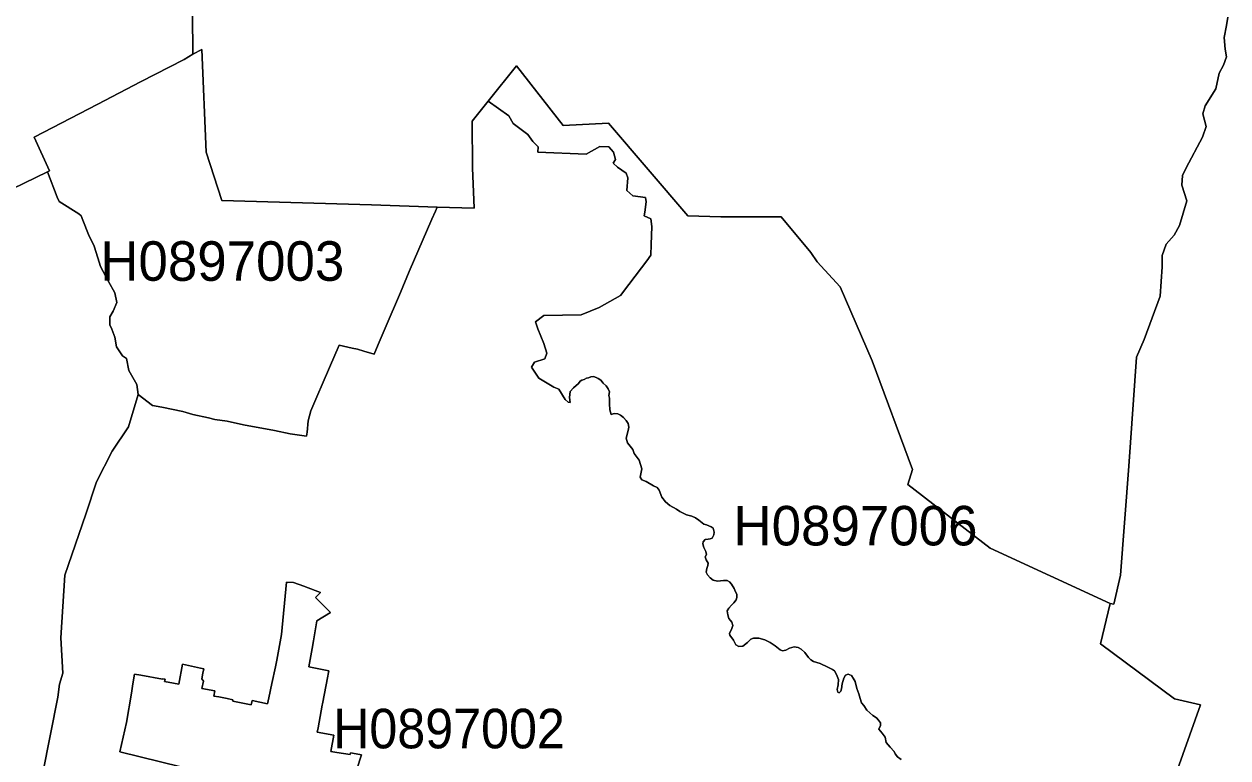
# Model space of a CAD drawing. Extents: x 369010 to 739155, y 6377141 to 6616555.
# Drawn here: x 592865 to 595909, y 6470643 to 6472498 of the extents above; entities that cross this region are included whole.
import ezdxf
from ezdxf.enums import TextEntityAlignment as Align

# ---------------------------------------------------------------- set-up
doc = ezdxf.new("R2010")
doc.units = 0
doc.header["$LTSCALE"] = 40
doc.layers.add('1', color=7, linetype='Continuous', lineweight=13)
doc.layers.add('2', color=7, linetype='Continuous')

msp = doc.modelspace()

# ---------------------------------------------------------------- linework, layer by layer
at = {"layer": '1'}
for points in [[(592806.53, 6472067.3), (592924.37, 6472125.06), (592929.5, 6472127.54), (592890.28, 6472212.28), (593051.81, 6472296.02), (593159.72, 6472352.13), (593270.11, 6472409.23), (593291.62, 6472422.3), (593289.14, 6472728.98)], [(593289.14, 6472728.98), (593291.62, 6472422.3), (593314.63, 6472433.89), (593325.55, 6472174.38), (593364.94, 6472052.57), (593743.95, 6472040.98), (593909.28, 6472035.68), (594003.29, 6472032.7), (593999.15, 6472135.15), (593997.99, 6472253.16), (594038.54, 6472303.63), (594110.21, 6472393.17), (594228.21, 6472242.07), (594343.07, 6472247.86), (594543.33, 6472013.67), (594627.08, 6472011.35), (594779.17, 6472010.69), (594854.64, 6471920.49), (594871.03, 6471897.32), (594928.46, 6471833.93), (595009.56, 6471646.58), (595111.84, 6471372.18), (595100.25, 6471334.61), (595307.79, 6471173.57), (595611.33, 6471033.23), (595620.6, 6471031.41), (595637.97, 6471105.22), (595658.99, 6471380.78), (595678.52, 6471656.35)], [(595909.4, 6472515.48), (595905.76, 6472494.63), (595899.97, 6472464.17), (595902.45, 6472435.21), (595905.76, 6472415.68), (595898.31, 6472394.5), (595887.39, 6472374.64), (595878.78, 6472334.25), (595851.64, 6472291.88), (595846.34, 6472271.53), (595854.45, 6472239.42), (595844.69, 6472212.11), (595803.97, 6472134.82), (595794.21, 6472115.29), (595793.05, 6472091.29), (595805.13, 6472051.08), (595787.26, 6471988.68), (595773.69, 6471965.01), (595753, 6471942.17), (595742.74, 6471912.88), (595743.23, 6471884.41), (595737.94, 6471810.76), (595697.22, 6471700.54), (595678.52, 6471656.35), (595658.99, 6471380.78), (595637.97, 6471105.22), (595620.6, 6471031.41), (595611.33, 6471033.23), (595586.83, 6470931.44), (595774.68, 6470792.58), (595839.89, 6470776.86), (595768.72, 6470575.77)], [(595678.52, 6471656.35), (595697.22, 6471700.54), (595737.94, 6471810.76), (595743.23, 6471884.41), (595742.74, 6471912.88), (595753, 6471942.17), (595773.69, 6471965.01), (595787.26, 6471988.68), (595805.13, 6472051.08), (595793.05, 6472091.29), (595794.21, 6472115.29), (595803.97, 6472134.82), (595844.69, 6472212.11), (595854.45, 6472239.42), (595846.34, 6472271.53), (595851.64, 6472291.88), (595878.78, 6472334.25), (595887.39, 6472374.64), (595898.31, 6472394.5), (595905.76, 6472415.68), (595902.45, 6472435.21), (595899.97, 6472464.17), (595905.76, 6472494.63), (595909.4, 6472515.48)], [(595768.72, 6470575.77), (595839.89, 6470776.86), (595774.68, 6470792.58), (595586.83, 6470931.44), (595611.33, 6471033.23), (595307.79, 6471173.57), (595100.25, 6471334.61), (595111.84, 6471372.18), (595009.56, 6471646.58), (594928.46, 6471833.93), (594871.03, 6471897.32), (594854.64, 6471920.49), (594779.17, 6472010.69), (594627.08, 6472011.35), (594543.33, 6472013.67), (594343.07, 6472247.86), (594228.21, 6472242.07), (594110.21, 6472393.17), (594038.54, 6472303.63)], [(594038.54, 6472303.63), (593997.99, 6472253.16), (593999.15, 6472135.15), (594003.29, 6472032.7), (593909.28, 6472035.68), (593905.31, 6472025.59), (593896.21, 6472005.23), (593838.95, 6471873.16), (593816.77, 6471820.03), (593778.04, 6471729.34), (593760.33, 6471688.29), (593750.57, 6471663.8), (593723.92, 6471671.41), (593708.03, 6471676.04), (593694.46, 6471679.02), (593661.53, 6471686.8), (593637.69, 6471630.2), (593618.66, 6471587.33), (593607.41, 6471562.01), (593590.03, 6471520.47), (593583.57, 6471495.31), (593580.92, 6471466.52), (593579.27, 6471456.42), (593537.89, 6471462.38), (593498.34, 6471470.49), (593419.89, 6471485.38), (593378.84, 6471494.32), (593347.73, 6471498.79), (593331.68, 6471502.43), (593291.46, 6471511.37), (593266.14, 6471518.48), (593213.67, 6471529.41), (593189.51, 6471534.04), (593153.26, 6471561.52), (593128.77, 6471480.09), (593087.72, 6471418.69), (593048.33, 6471341.23), (593021.52, 6471258.97), (592967.73, 6471105.22), (592957.97, 6470946.17), (592962.77, 6470856.96), (592954.33, 6470829.16), (592950.35, 6470796.06), (592912.12, 6470604.9)], [(594038.54, 6472303.63), (594090.84, 6472266.73), (594101.93, 6472247.03), (594138.67, 6472219.56), (594151.75, 6472201.19), (594164.66, 6472187.95), (594163.83, 6472174.87), (594286.8, 6472169.41), (594321.39, 6472189.11), (594343.57, 6472188.11), (594355.32, 6472174.21), (594360.28, 6472156.34), (594354.99, 6472146.9), (594365.41, 6472136.31), (594387.92, 6472121.58), (594391.89, 6472110), (594389.58, 6472077.72), (594404.47, 6472064.15), (594436.08, 6472059.68), (594438.57, 6472048.92), (594434.59, 6472022.94), (594433.1, 6472013.51), (594450.15, 6472006.22), (594452.8, 6471986.69), (594450.65, 6471941.18), (594449.66, 6471914.2), (594440.06, 6471899.47), (594426.65, 6471882.1), (594410.27, 6471860.91), (594394.54, 6471840.22), (594373.36, 6471812.42), (594318.91, 6471781.8), (594273.56, 6471763.26), (594179.22, 6471761.28), (594158.2, 6471745.22), (594164.16, 6471727.52), (594179.06, 6471690.61), (594186.83, 6471666.44), (594182.2, 6471651.71), (594155.39, 6471643.94), (594148.11, 6471631.19), (594167.14, 6471602.89), (594204.71, 6471579.89), (594217.29, 6471575.25), (594233.01, 6471549.1), (594241.29, 6471541.99), (594245.59, 6471541.65), (594244.26, 6471553.9), (594246.09, 6471569.46), (594254.03, 6471578.56), (594267.27, 6471589.32), (594270.91, 6471595.77), (594275.55, 6471597.59), (594281.34, 6471599.91), (594286.96, 6471602.73), (594292.1, 6471603.88), (594298.38, 6471606.37), (594304.84, 6471607.03), (594312.12, 6471604.55), (594316.76, 6471601.9), (594323.54, 6471597.59), (594329.66, 6471590.48), (594336.62, 6471584.02), (594341.91, 6471576.08), (594345.06, 6471568.47), (594343.73, 6471559.36), (594345.06, 6471552.91), (594345.72, 6471545.13), (594345.06, 6471538.34), (594346.55, 6471522.79), (594349.36, 6471511.37), (594357.14, 6471513.68), (594366.9, 6471513.02), (594373.36, 6471509.71), (594381.14, 6471503.75), (594387.59, 6471496.14), (594392.23, 6471488.69), (594394.71, 6471479.09), (594392.89, 6471470.65), (594387.92, 6471451.12), (594391.07, 6471439.37), (594404.47, 6471422.99), (594407.78, 6471412.4), (594420.2, 6471395.35), (594427.48, 6471374.16), (594423.01, 6471352.81), (594427.15, 6471346.03), (594438.07, 6471342.06), (594456.44, 6471331.13), (594466.37, 6471326.33), (594471.34, 6471319.71), (594477.79, 6471302.5), (594486.73, 6471290.42), (594498.15, 6471280.82), (594514.53, 6471272.05), (594523.64, 6471266.09), (594540.35, 6471257.82), (594553.76, 6471254.01), (594562.53, 6471250.2), (594571.47, 6471244.41)], [(594540.35, 6471257.82), (594523.64, 6471266.09), (594514.53, 6471272.05), (594498.15, 6471280.82), (594486.73, 6471290.42), (594477.79, 6471302.5), (594471.34, 6471319.71), (594466.37, 6471326.33), (594456.44, 6471331.13), (594438.07, 6471342.06), (594427.15, 6471346.03), (594423.01, 6471352.81), (594427.48, 6471374.16), (594420.2, 6471395.35), (594407.78, 6471412.4), (594404.47, 6471422.99), (594391.07, 6471439.37), (594387.92, 6471451.12), (594392.89, 6471470.65), (594394.71, 6471479.09), (594392.23, 6471488.69), (594387.59, 6471496.14), (594381.14, 6471503.75), (594373.36, 6471509.71), (594366.9, 6471513.02), (594357.14, 6471513.68), (594349.36, 6471511.37), (594346.55, 6471522.79), (594345.06, 6471538.34), (594345.72, 6471545.13), (594345.06, 6471552.91), (594343.73, 6471559.36), (594345.06, 6471568.47), (594341.91, 6471576.08), (594336.62, 6471584.02), (594329.66, 6471590.48), (594323.54, 6471597.59), (594316.76, 6471601.9), (594312.12, 6471604.55), (594304.84, 6471607.03), (594298.38, 6471606.37), (594292.1, 6471603.88), (594286.96, 6471602.73), (594281.34, 6471599.91), (594275.55, 6471597.59), (594270.91, 6471595.77), (594267.27, 6471589.32), (594254.03, 6471578.56), (594246.09, 6471569.46), (594244.26, 6471553.9), (594245.59, 6471541.65), (594241.29, 6471541.99), (594233.01, 6471549.1), (594217.29, 6471575.25), (594204.71, 6471579.89), (594167.14, 6471602.89), (594148.11, 6471631.19), (594155.39, 6471643.94), (594182.2, 6471651.71), (594186.83, 6471666.44), (594179.06, 6471690.61), (594164.16, 6471727.52), (594158.2, 6471745.22), (594179.22, 6471761.28), (594273.56, 6471763.26), (594318.91, 6471781.8), (594373.36, 6471812.42), (594394.54, 6471840.22), (594410.27, 6471860.91), (594426.65, 6471882.1), (594440.06, 6471899.47), (594449.66, 6471914.2), (594450.65, 6471941.18), (594452.8, 6471986.69), (594450.15, 6472006.22), (594433.1, 6472013.51), (594434.59, 6472022.94), (594438.57, 6472048.92), (594436.08, 6472059.68), (594404.47, 6472064.15), (594389.58, 6472077.72), (594391.89, 6472110), (594387.92, 6472121.58), (594365.41, 6472136.31), (594354.99, 6472146.9), (594360.28, 6472156.34), (594355.32, 6472174.21), (594343.57, 6472188.11), (594321.39, 6472189.11), (594286.8, 6472169.41), (594163.83, 6472174.87), (594164.66, 6472187.95), (594151.75, 6472201.19), (594138.67, 6472219.56), (594101.93, 6472247.03), (594090.84, 6472266.73), (594038.54, 6472303.63)], [(592912.12, 6470604.9), (592950.35, 6470796.06), (592954.33, 6470829.16), (592962.77, 6470856.96), (592957.97, 6470946.17), (592967.73, 6471105.22), (593021.52, 6471258.97), (593048.33, 6471341.23), (593087.72, 6471418.69), (593128.77, 6471480.09), (593153.26, 6471561.52), (593150.45, 6471586.84), (593129.76, 6471622.75), (593124.3, 6471652.38), (593113.71, 6471659.16), (593098.65, 6471682), (593094.51, 6471706.5), (593086.73, 6471727.18), (593081.6, 6471737.61), (593081.43, 6471758.46), (593089.87, 6471772.53), (593099.8, 6471794.05), (593094.84, 6471818.54), (593078.12, 6471847.34), (593058.1, 6471885.74), (593051.64, 6471906.92), (593042.04, 6471937.04), (593027.81, 6471966.01), (593013.91, 6472002.42), (593008.94, 6472013.84), (593003.48, 6472018.8), (592953.66, 6472050.08), (592949.03, 6472061.01), (592924.37, 6472125.06), (592806.53, 6472067.3)], [(595020.48, 6470744.42), (595011.71, 6470750.38), (594996.15, 6470763.79), (594988.7, 6470775.21), (594983.07, 6470782.16), (594979.1, 6470793.08), (594975.63, 6470805.16), (594970.99, 6470818.57), (594967.02, 6470836.28), (594961.72, 6470844.55), (594957.26, 6470850.84), (594948.98, 6470854.81), (594942.53, 6470852.16), (594938.39, 6470844.39), (594934.09, 6470830.32), (594932.1, 6470817.91), (594930.28, 6470811.45), (594926.47, 6470807.81), (594922.5, 6470809.46), (594921.18, 6470815.92), (594923.66, 6470827.67), (594924.98, 6470841.41), (594919.85, 6470853.65), (594914.56, 6470863.42), (594909.26, 6470866.4), (594897.34, 6470872.52), (594877.81, 6470881.46), (594861.59, 6470886.76), (594854.48, 6470890.56), (594848.35, 6470896.69), (594839.75, 6470909.59), (594829.98, 6470917.54), (594822.2, 6470922.01), (594812.61, 6470923.5), (594801.02, 6470920.02), (594791.09, 6470915.39), (594783.31, 6470913.57), (594777.02, 6470916.05), (594764.11, 6470926.64), (594752.03, 6470934.42), (594738.46, 6470941.54), (594723.4, 6470945.51), (594709.33, 6470945.51), (594702.55, 6470943.19), (594694.44, 6470934.42), (594682.68, 6470925.81), (594672.42, 6470924.99), (594664.65, 6470928.79), (594659.35, 6470940.21), (594650.08, 6470953.45), (594648.76, 6470957.76), (594655.05, 6470970.5), (594657.36, 6470977.29), (594654.88, 6470986.06), (594651.57, 6470990.69), (594647.43, 6470995.33), (594644.45, 6471004.26), (594642.8, 6471014.69), (594647.27, 6471021.64), (594653.89, 6471028.76), (594660.18, 6471035.05), (594665.64, 6471042.33), (594667.79, 6471048.29), (594667.13, 6471056.73), (594663.82, 6471063.18), (594660.84, 6471071.13), (594653.89, 6471082.55), (594648.76, 6471088.17), (594642.63, 6471091.81), (594634.03, 6471091.32), (594618.8, 6471090.16), (594607.88, 6471091.98), (594600.1, 6471097.94), (594593.48, 6471105.39), (594589.67, 6471112.5), (594591.33, 6471121.94), (594594.31, 6471129.72), (594595.3, 6471135.34), (594590, 6471143.78), (594587.35, 6471151.07), (594590.66, 6471157.35), (594589.18, 6471165.13), (594583.71, 6471175.06), (594581.07, 6471183.83), (594582.06, 6471189.46), (594587.69, 6471195.42), (594595.13, 6471195.75), (594600.26, 6471196.58), (594605.06, 6471198.73), (594609.2, 6471207.17), (594610.53, 6471213.63), (594607.38, 6471223.56), (594602.25, 6471227.36), (594591.16, 6471231.83), (594584.38, 6471233.82), (594579.58, 6471237.29), (594571.47, 6471244.41), (594562.53, 6471250.2), (594553.76, 6471254.01), (594540.35, 6471257.82)], [(594571.47, 6471244.41), (594579.58, 6471237.29), (594584.38, 6471233.82), (594591.16, 6471231.83), (594602.25, 6471227.36), (594607.38, 6471223.56), (594610.53, 6471213.63), (594609.2, 6471207.17), (594605.06, 6471198.73), (594600.26, 6471196.58), (594595.13, 6471195.75), (594587.69, 6471195.42), (594582.06, 6471189.46), (594581.07, 6471183.83), (594583.71, 6471175.06), (594589.18, 6471165.13), (594590.66, 6471157.35), (594587.35, 6471151.07), (594590, 6471143.78), (594595.3, 6471135.34), (594594.31, 6471129.72), (594591.33, 6471121.94), (594589.67, 6471112.5), (594593.48, 6471105.39), (594600.1, 6471097.94), (594607.88, 6471091.98), (594618.8, 6471090.16), (594634.03, 6471091.32), (594642.63, 6471091.81), (594648.76, 6471088.17), (594653.89, 6471082.55), (594660.84, 6471071.13), (594663.82, 6471063.18), (594667.13, 6471056.73), (594667.79, 6471048.29), (594665.64, 6471042.33), (594660.18, 6471035.05), (594653.89, 6471028.76), (594647.27, 6471021.64), (594642.8, 6471014.69), (594644.45, 6471004.26), (594647.43, 6470995.33), (594651.57, 6470990.69), (594654.88, 6470986.06), (594657.36, 6470977.29), (594655.05, 6470970.5), (594648.76, 6470957.76), (594650.08, 6470953.45), (594659.35, 6470940.21), (594664.65, 6470928.79), (594672.42, 6470924.99), (594682.68, 6470925.81), (594694.44, 6470934.42), (594702.55, 6470943.19), (594709.33, 6470945.51), (594723.4, 6470945.51), (594738.46, 6470941.54), (594752.03, 6470934.42), (594764.11, 6470926.64), (594777.02, 6470916.05), (594783.31, 6470913.57), (594791.09, 6470915.39), (594801.02, 6470920.02), (594812.61, 6470923.5), (594822.2, 6470922.01), (594829.98, 6470917.54), (594839.75, 6470909.59), (594848.35, 6470896.69), (594854.48, 6470890.56), (594861.59, 6470886.76), (594877.81, 6470881.46), (594897.34, 6470872.52), (594909.26, 6470866.4), (594914.56, 6470863.42), (594919.85, 6470853.65), (594924.98, 6470841.41), (594923.66, 6470827.67), (594921.18, 6470815.92), (594922.5, 6470809.46), (594926.47, 6470807.81), (594930.28, 6470811.45), (594932.1, 6470817.91), (594934.09, 6470830.32), (594938.39, 6470844.39), (594942.53, 6470852.16), (594948.98, 6470854.81), (594957.26, 6470850.84), (594961.72, 6470844.55), (594967.02, 6470836.28), (594970.99, 6470818.57), (594975.63, 6470805.16), (594979.1, 6470793.08), (594983.07, 6470782.16), (594988.7, 6470775.21), (594996.15, 6470763.79), (595011.71, 6470750.38), (595020.48, 6470744.42), (595025.77, 6470737.97), (595030.74, 6470731.35), (595030.57, 6470724.73)], [(593614.36, 6471061.53), (593601.12, 6471066.16), (593572.82, 6471076.75), (593546.67, 6471086.52), (593528.79, 6471087.51), (593515.72, 6470954.78), (593504.13, 6470890.4), (593500.82, 6470873.02), (593491.72, 6470830.98), (593483.61, 6470794.74)], [(593491.72, 6470830.98), (593500.82, 6470873.02), (593504.13, 6470890.4), (593515.72, 6470954.78), (593528.79, 6471087.51), (593546.67, 6471086.52), (593572.82, 6471076.75), (593601.12, 6471066.16), (593614.36, 6471061.53), (593601.61, 6471048.29)], [(593706.38, 6470614.83), (593717.96, 6470650.42), (593713.82, 6470651.41), (593690.82, 6470655.55), (593689.99, 6470651.41), (593655.9, 6470656.87), (593640.34, 6470659.35), (593648.12, 6470700.23), (593606.25, 6470708.01), (593608.56, 6470718.77), (593619.16, 6470776.2), (593619.82, 6470779.84), (593632.89, 6470849.68), (593633.89, 6470854.65), (593635.54, 6470863.42), (593585.06, 6470873.02), (593593.34, 6470919.69), (593596.65, 6470939.05), (593605.58, 6470989.86), (593640.18, 6471010.72), (593601.61, 6471048.29), (593614.36, 6471061.53)], [(593601.61, 6471048.29), (593640.18, 6471010.72), (593605.58, 6470989.86), (593596.65, 6470939.05), (593593.34, 6470919.69), (593585.06, 6470873.02), (593635.54, 6470863.42), (593633.89, 6470854.65), (593632.89, 6470849.68), (593619.82, 6470779.84), (593619.16, 6470776.2), (593608.56, 6470718.77), (593606.25, 6470708.01), (593648.12, 6470700.23), (593640.34, 6470659.35), (593655.9, 6470656.87), (593689.99, 6470651.41), (593690.82, 6470655.55), (593713.82, 6470651.41), (593717.96, 6470650.42), (593706.38, 6470614.83)], [(593483.61, 6470794.74), (593480.3, 6470780.01), (593442.07, 6470787.78), (593439.42, 6470777.03), (593392.58, 6470786.13), (593393.08, 6470789.94), (593378.35, 6470792.75), (593357.33, 6470796.89), (593345.08, 6470798.87), (593347.4, 6470812.28), (593314.46, 6470818.73), (593318.77, 6470836.94), (593314.13, 6470842.9), (593317.28, 6470857.3), (593319.59, 6470867.89), (593311.32, 6470870.04), (593265.64, 6470879.64), (593256.21, 6470829.66), (593242.8, 6470831.81), (593220.29, 6470835.95), (593221.45, 6470841.57), (593215.49, 6470842.9), (593215.33, 6470841.74), (593160.05, 6470851.83), (593144.16, 6470854.48), (593140.19, 6470830.15), (593136.55, 6470806.65), (593123.64, 6470732.34), (593107.09, 6470658.19), (593261.67, 6470620.13)], [(593261.67, 6470620.13), (593107.09, 6470658.19), (593123.64, 6470732.34), (593136.55, 6470806.65), (593140.19, 6470830.15), (593144.16, 6470854.48), (593160.05, 6470851.83), (593215.33, 6470841.74), (593215.49, 6470842.9), (593221.45, 6470841.57), (593220.29, 6470835.95), (593242.8, 6470831.81), (593256.21, 6470829.66), (593265.64, 6470879.64), (593311.32, 6470870.04), (593319.59, 6470867.89), (593317.28, 6470857.3), (593314.13, 6470842.9), (593318.77, 6470836.94), (593314.46, 6470818.73), (593347.4, 6470812.28), (593345.08, 6470798.87), (593357.33, 6470796.89), (593378.35, 6470792.75), (593393.08, 6470789.94), (593392.58, 6470786.13), (593439.42, 6470777.03), (593442.07, 6470787.78), (593480.3, 6470780.01), (593483.61, 6470794.74), (593491.72, 6470830.98)], [(595082.87, 6470638.5), (595073.61, 6470645.45), (595067.81, 6470653.39), (595065.33, 6470659.19), (595055.4, 6470669.94), (595045.47, 6470681.7), (595042.82, 6470695.27), (595035.21, 6470705.36), (595026.27, 6470715.79), (595030.57, 6470724.73), (595030.74, 6470731.35), (595025.77, 6470737.97), (595020.48, 6470744.42)], [(595030.57, 6470724.73), (595026.27, 6470715.79), (595035.21, 6470705.36), (595042.82, 6470695.27), (595045.47, 6470681.7), (595055.4, 6470669.94), (595065.33, 6470659.19), (595067.81, 6470653.39), (595073.61, 6470645.45), (595082.87, 6470638.5)]]:
    msp.add_lwpolyline(points, dxfattribs=at)
msp.add_lwpolyline([(593291.62, 6472422.3), (593270.11, 6472409.23), (593159.72, 6472352.13), (593051.81, 6472296.02), (592890.28, 6472212.28), (592929.5, 6472127.54), (592924.37, 6472125.06), (592949.03, 6472061.01), (592953.66, 6472050.08), (593003.48, 6472018.8), (593008.94, 6472013.84), (593013.91, 6472002.42), (593027.81, 6471966.01), (593042.04, 6471937.04), (593051.64, 6471906.92), (593058.1, 6471885.74), (593078.12, 6471847.34), (593094.84, 6471818.54), (593099.8, 6471794.05), (593089.87, 6471772.53), (593081.43, 6471758.46), (593081.6, 6471737.61), (593086.73, 6471727.18), (593094.51, 6471706.5), (593098.65, 6471682), (593113.71, 6471659.16), (593124.3, 6471652.38), (593129.76, 6471622.75), (593150.45, 6471586.84), (593153.26, 6471561.52), (593189.51, 6471534.04), (593213.67, 6471529.41), (593266.14, 6471518.48), (593291.46, 6471511.37), (593331.68, 6471502.43), (593347.73, 6471498.79), (593378.84, 6471494.32), (593419.89, 6471485.38), (593498.34, 6471470.49), (593537.89, 6471462.38), (593579.27, 6471456.42), (593580.92, 6471466.52), (593583.57, 6471495.31), (593590.03, 6471520.47), (593607.41, 6471562.01), (593618.66, 6471587.33), (593637.69, 6471630.2), (593661.53, 6471686.8), (593694.46, 6471679.02), (593708.03, 6471676.04), (593723.92, 6471671.41), (593750.57, 6471663.8), (593760.33, 6471688.29), (593778.04, 6471729.34), (593816.77, 6471820.03), (593838.95, 6471873.16), (593896.21, 6472005.23), (593905.31, 6472025.59), (593909.28, 6472035.68), (593743.95, 6472040.98), (593364.94, 6472052.57), (593325.55, 6472174.38), (593314.63, 6472433.89)], close=True, dxfattribs=at)

# ---------------------------------------------------------------- texts
at = {"layer": '2'}
for s, p in [('H0897003', (593366.16, 6471849.24)), ('H0897006', (594967.59, 6471180.1))]:
    msp.add_text(s, height=100, dxfattribs=at).set_placement(p, align=Align.CENTER)
at = {"layer": '2', "width": 0.95}
msp.add_text('H0897002', height=100, dxfattribs=at).set_placement((593939.51, 6470667.1), align=Align.CENTER)

doc.saveas('drawing.dxf')
